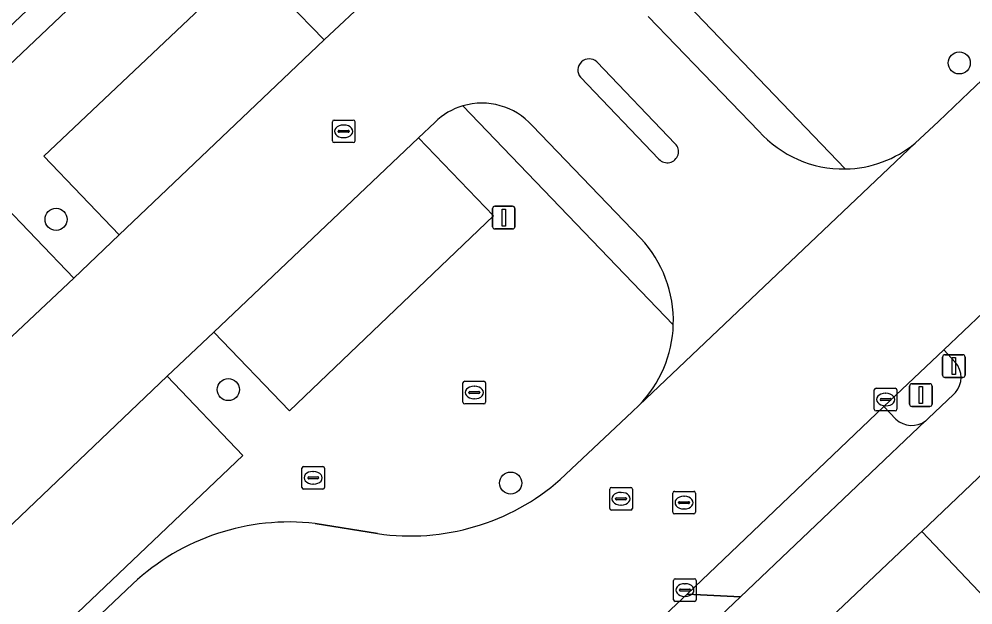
# Model space of a CAD drawing. Extents: x 156141 to 158132, y 385651 to 388333.
# Drawn here: x 156758.3 to 156800.46, y 388106.25 to 388132.13 of the extents above; entities that cross this region are included whole.
import ezdxf

# ---------------------------------------------------------------- set-up
doc = ezdxf.new("R2010")
doc.units = 0
for name, color, linetype in [('IMGEO_Berm_groen', 7, 'Continuous'), ('IMGEO_Boom', 7, 'Continuous'), ('IMGEO_Fietspad_gesloten', 7, 'Continuous'), ('IMGEO_Groenvoorziening', 7, 'Continuous'), ('IMGEO_Kolk', 7, 'Continuous'), ('IMGEO_Lichtmast', 7, 'Continuous'), ('IMGEO_Parkeervlak_halfverhard', 7, 'Continuous'), ('IMGEO_Rijbaan_lokaal_gesloten', 7, 'Continuous'), ('IMGEO_Rijbaan_lokaal_halfverhard', 7, 'Continuous'), ('IMGEO_Rijbaan_lokaal_open', 7, 'Continuous'), ('IMGEO_Rioolput', 7, 'Continuous'), ('IMGEO_Verkeerseiland_open', 7, 'Continuous'), ('IMGEO_Voetpad_open', 7, 'Continuous')]:
    doc.layers.add(name, color=color, linetype=linetype)

msp = doc.modelspace()

# ---------------------------------------------------------------- linework, layer by layer
at = {"layer": 'IMGEO_Berm_groen'}
for points in [[(156834.852, 388144.545), (156830.238, 388139.95), (156806.289, 388117.185), (156798.212, 388109.496), (156803.826, 388103.584), (156841.097, 388139.037)], [(156797.908, 388126.643), (156798.948, 388127.604), (156800.292, 388128.897), (156807.562, 388135.796), (156808.175, 388136.503)], [(156785.423, 388135.304), (156794.819, 388125.508)], [(156787.219, 388118.624), (156777.915, 388128.294)], [(156776.683, 388127.563), (156775.957, 388126.886), (156779.277, 388123.442), (156770.259, 388114.824), (156766.903, 388118.293), (156764.848, 388116.352), (156768.191, 388112.853), (156753.854, 388099.231), (156750.558, 388102.747), (156748.531, 388100.824), (156751.849, 388097.299), (156748.355, 388094.002), (156737.576, 388083.716), (156734.269, 388087.233), (156732.242, 388085.318), (156735.551, 388081.817), (156721.27, 388068.238)], [(156782.223, 388111.782), (156785.403, 388114.782), (156785.706, 388115.07)], [(156771.384, 388109.847), (156774.146, 388109.397)], [(156760.794, 388104.778), (156763.325, 388107.18)], [(156787.855, 388104.396), (156790.185, 388106.6), (156787.834, 388106.728), (156786.122, 388105.123)]]:
    msp.add_lwpolyline(points, dxfattribs=at)
for centre, radius, start, end in [((156778.683, 388125.596), 2.805, 105.8905, 135.4745), ((156794.729, 388130.525), 5.018, 271.0329, 309.3171), ((156781.886, 388118.795), 5.336, 315.7187, 358.1607), ((156775.587, 388119.386), 10.092, 261.7911, 311.1109), ((156770.252, 388099.757), 10.154, 83.6015, 133.0208)]:
    msp.add_arc(centre, radius, start, end, dxfattribs=at)
at = {"layer": 'IMGEO_Boom'}
for centre in [(156799.858, 388130.191), (156759.935, 388123.279), (156767.546, 388115.76), (156780.029, 388111.63)]:
    msp.add_circle(centre, 0.489, dxfattribs=at)
at = {"layer": 'IMGEO_Fietspad_gesloten'}
for points in [[(156798.065, 388109.356), (156798.212, 388109.496), (156806.289, 388117.185), (156830.238, 388139.95), (156834.852, 388144.545)], [(156801.401, 388118.628), (156800.914, 388119.164), (156799.184, 388117.521), (156799.679, 388116.969)], [(156799.686, 388115.625), (156799.617, 388115.555), (156798.487, 388114.476)], [(156798.371, 388114.378), (156790.185, 388106.6), (156787.855, 388104.396)], [(156791.196, 388102.94), (156792.456, 388104.061), (156792.534, 388104.13), (156798.065, 388109.356)]]:
    msp.add_lwpolyline(points, dxfattribs=at)
for centre, radius, start, end in [((156798.929, 388116.293), 1.01, 318.5646, 42.0323), ((156797.77, 388115.207), 1.024, 305.9403, 314.4438)]:
    msp.add_arc(centre, radius, start, end, dxfattribs=at)
at = {"layer": 'IMGEO_Groenvoorziening'}
for points in [[(156764.38, 388136.295), (156733.965, 388107.459), (156732.988, 388106.533), (156732.524, 388106.093), (156651.226, 388028.872)], [(156710.474, 388079.585), (156724.759, 388093.143), (156728.105, 388089.669), (156730.135, 388091.562), (156726.802, 388095.058), (156741.095, 388108.653), (156741.15, 388108.595), (156743.156, 388110.487), (156743.094, 388110.552), (156757.372, 388124.164), (156760.725, 388120.676), (156762.728, 388122.593), (156759.387, 388126.065), (156768.458, 388134.643), (156771.778, 388131.207), (156773.807, 388133.11)], [(156799.679, 388116.969), (156799.184, 388117.521), (156796.522, 388115.006)], [(156798.487, 388114.476), (156799.617, 388115.555), (156799.686, 388115.625)], [(156796.522, 388115.006), (156797.054, 388114.449)]]:
    msp.add_lwpolyline(points, dxfattribs=at)
for centre, radius, start, end in [((156798.929, 388116.293), 1.01, 318.5646, 42.0323), ((156797.756, 388115.222), 1.044, 227.7447, 306.0836), ((156797.77, 388115.207), 1.024, 305.9403, 314.4438)]:
    msp.add_arc(centre, radius, start, end, dxfattribs=at)
at = {"layer": 'IMGEO_Kolk'}
for p, q in [((156777.921, 388115.204), (156777.921, 388116.056)), ((156777.996, 388116.13), (156778.848, 388116.13)), ((156778.409, 388115.91), (156778.434, 388115.91)), ((156778.922, 388116.056), (156778.922, 388115.204)), ((156778.18, 388115.624), (156778.18, 388115.636)), ((156778.618, 388115.587), (156778.22, 388115.587)), ((156778.223, 388115.673), (156778.621, 388115.673)), ((156778.664, 388115.636), (156778.664, 388115.624)), ((156796.104, 388114.895), (156796.104, 388115.747)), ((156796.179, 388115.821), (156797.031, 388115.821)), ((156796.592, 388115.601), (156796.617, 388115.601)), ((156797.105, 388115.747), (156797.105, 388114.895)), ((156778.848, 388115.13), (156777.996, 388115.13)), ((156778.432, 388115.35), (156778.407, 388115.35)), ((156796.363, 388115.315), (156796.363, 388115.327)), ((156796.801, 388115.278), (156796.403, 388115.278)), ((156796.406, 388115.364), (156796.804, 388115.364)), ((156796.615, 388115.041), (156796.59, 388115.041)), ((156796.847, 388115.327), (156796.847, 388115.315)), ((156797.031, 388114.821), (156796.179, 388114.821)), ((156787.231, 388106.478), (156787.231, 388107.33)), ((156787.306, 388107.404), (156788.158, 388107.404)), ((156787.719, 388107.184), (156787.744, 388107.184)), ((156788.232, 388107.33), (156788.232, 388106.478)), ((156787.49, 388106.898), (156787.49, 388106.91)), ((156787.928, 388106.861), (156787.53, 388106.861)), ((156787.533, 388106.947), (156787.931, 388106.947)), ((156787.742, 388106.624), (156787.717, 388106.624)), ((156787.974, 388106.91), (156787.974, 388106.898)), ((156788.158, 388106.404), (156787.306, 388106.404))]:
    msp.add_line(p, q, dxfattribs=at)
for points in [[(156777.921, 388115.204), (156777.921, 388116.056)], [(156777.996, 388116.13), (156778.848, 388116.13)], [(156778.922, 388116.056), (156778.922, 388115.204)], [(156796.104, 388114.895), (156796.104, 388115.747)], [(156796.179, 388115.821), (156797.031, 388115.821)], [(156797.105, 388115.747), (156797.105, 388114.895)], [(156778.848, 388115.13), (156777.996, 388115.13)], [(156797.031, 388114.821), (156796.179, 388114.821)], [(156787.231, 388106.478), (156787.231, 388107.33)], [(156787.306, 388107.404), (156788.158, 388107.404)], [(156788.232, 388107.33), (156788.232, 388106.478)], [(156788.158, 388106.404), (156787.306, 388106.404)]]:
    msp.add_lwpolyline(points, dxfattribs=at)
for centre, radius, start, end in [((156777.998, 388116.054), 0.0765, 91.552, 178.448), ((156777.998, 388116.054), 0.0765, 91.552, 178.448), ((156778.846, 388116.054), 0.0765, 1.552, 88.448), ((156778.846, 388116.054), 0.0765, 1.552, 88.448), ((156778.22, 388115.633), 0.0403, 85.8775, 175.7526), ((156778.217, 388115.623), 0.0366, 178.938, 274.7102), ((156778.621, 388115.63), 0.043, 264.8664, 352.4533), ((156778.625, 388115.635), 0.0386, 1.7309, 96.639), ((156796.181, 388115.745), 0.0765, 91.552, 178.448), ((156796.181, 388115.745), 0.0765, 91.552, 178.448), ((156797.029, 388115.745), 0.0765, 1.552, 88.448), ((156797.029, 388115.745), 0.0765, 1.552, 88.448), ((156777.998, 388115.206), 0.0765, 181.552, 268.448), ((156777.998, 388115.206), 0.0765, 181.552, 268.448), ((156778.846, 388115.206), 0.0765, 271.552, 358.448), ((156778.846, 388115.206), 0.0765, 271.552, 358.448), ((156796.403, 388115.324), 0.0403, 85.8775, 175.7526), ((156796.4, 388115.314), 0.0366, 178.938, 274.7102), ((156796.804, 388115.321), 0.043, 264.8664, 352.4533), ((156796.808, 388115.326), 0.0386, 1.7309, 96.639), ((156796.181, 388114.897), 0.0765, 181.552, 268.448), ((156796.181, 388114.897), 0.0765, 181.552, 268.448), ((156797.029, 388114.897), 0.0765, 271.552, 358.448), ((156797.029, 388114.897), 0.0765, 271.552, 358.448), ((156787.308, 388107.328), 0.0765, 91.552, 178.448), ((156787.308, 388107.328), 0.0765, 91.552, 178.448), ((156788.156, 388107.328), 0.0765, 1.552, 88.448), ((156788.156, 388107.328), 0.0765, 1.552, 88.448), ((156787.53, 388106.907), 0.0403, 85.8775, 175.7526), ((156787.527, 388106.897), 0.0366, 178.938, 274.7102), ((156787.931, 388106.904), 0.043, 264.8664, 352.4533), ((156787.935, 388106.909), 0.0386, 1.7309, 96.639), ((156787.308, 388106.48), 0.0765, 181.552, 268.448), ((156787.308, 388106.48), 0.0765, 181.552, 268.448), ((156788.156, 388106.48), 0.0765, 271.552, 358.448), ((156788.156, 388106.48), 0.0765, 271.552, 358.448)]:
    msp.add_arc(centre, radius, start, end, dxfattribs=at)
for centre, major_axis, ratio, start_param, end_param in [((156778.408, 388115.63), (-0.387, 0.002), 0.722429, 4.712389, 7.853982), ((156778.433, 388115.63), (-0.39, 0.002), 0.717154, 1.570796, 4.712389), ((156796.591, 388115.321), (-0.387, 0.002), 0.722429, 4.712389, 7.853982), ((156796.616, 388115.321), (-0.39, 0.002), 0.717154, 1.570796, 4.712389), ((156787.718, 388106.904), (-0.387, 0.002), 0.722429, 4.712389, 7.853982), ((156787.743, 388106.904), (-0.39, 0.002), 0.717154, 1.570796, 4.712389)]:
    msp.add_ellipse(centre, major_axis=major_axis, ratio=ratio, start_param=start_param, end_param=end_param, dxfattribs=at)
at = {"layer": 'IMGEO_Lichtmast'}
for p, q in [((156779.327, 388123.857), (156780.117, 388123.857)), ((156780.117, 388123.857), (156779.327, 388123.857)), ((156779.227, 388122.957), (156779.227, 388123.757)), ((156779.227, 388123.757), (156779.227, 388122.957)), ((156780.217, 388123.757), (156780.217, 388122.957)), ((156780.217, 388122.957), (156780.217, 388123.757)), ((156780.117, 388122.857), (156779.327, 388122.857)), ((156779.327, 388122.857), (156780.117, 388122.857)), ((156799.125, 388116.399), (156799.125, 388117.199)), ((156799.125, 388117.199), (156799.125, 388116.399)), ((156799.225, 388117.299), (156800.015, 388117.299)), ((156800.015, 388117.299), (156799.225, 388117.299)), ((156800.115, 388117.199), (156800.115, 388116.399)), ((156800.115, 388116.399), (156800.115, 388117.199)), ((156800.015, 388116.299), (156799.225, 388116.299)), ((156799.225, 388116.299), (156800.015, 388116.299)), ((156797.665, 388115.116), (156797.665, 388115.916)), ((156797.665, 388115.916), (156797.665, 388115.116)), ((156797.765, 388116.016), (156798.555, 388116.016)), ((156798.555, 388116.016), (156797.765, 388116.016)), ((156798.655, 388115.916), (156798.655, 388115.116)), ((156798.655, 388115.116), (156798.655, 388115.916)), ((156798.555, 388115.016), (156797.765, 388115.016)), ((156797.765, 388115.016), (156798.555, 388115.016))]:
    msp.add_line(p, q, dxfattribs=at)
for points in [[(156779.647, 388123.732), (156779.797, 388123.732), (156779.797, 388122.982), (156779.647, 388122.982), (156779.647, 388123.732)], [(156799.545, 388117.174), (156799.695, 388117.174), (156799.695, 388116.424), (156799.545, 388116.424), (156799.545, 388117.174)], [(156798.085, 388115.891), (156798.235, 388115.891), (156798.235, 388115.141), (156798.085, 388115.141), (156798.085, 388115.891)]]:
    msp.add_lwpolyline(points, dxfattribs=at)
for centre, start, end in [((156779.327, 388123.757), 90, 180), ((156779.327, 388123.757), 90, 180), ((156780.117, 388123.757), 0, 90), ((156780.117, 388123.757), 360, 90), ((156779.327, 388122.957), 180, 270), ((156779.327, 388122.957), 180, 270), ((156780.117, 388122.957), 270, 0), ((156780.117, 388122.957), 270, 0), ((156799.225, 388117.199), 90, 180), ((156799.225, 388117.199), 90, 180), ((156800.015, 388117.199), 0, 90), ((156800.015, 388117.199), 360, 90), ((156799.225, 388116.399), 180, 270), ((156799.225, 388116.399), 180, 270), ((156800.015, 388116.399), 270, 0), ((156800.015, 388116.399), 270, 0), ((156797.765, 388115.916), 90, 180), ((156797.765, 388115.916), 90, 180), ((156798.555, 388115.916), 0, 90), ((156798.555, 388115.916), 360, 90), ((156797.765, 388115.116), 180, 270), ((156797.765, 388115.116), 180, 270), ((156798.555, 388115.116), 270, 0), ((156798.555, 388115.116), 270, 0)]:
    msp.add_arc(centre, 0.1, start, end, dxfattribs=at)
at = {"layer": 'IMGEO_Parkeervlak_halfverhard'}
for points in [[(156762.728, 388122.593), (156771.778, 388131.207), (156768.458, 388134.643), (156759.387, 388126.065)], [(156775.957, 388126.886), (156766.903, 388118.293), (156770.259, 388114.824), (156779.277, 388123.442)], [(156760.725, 388120.676), (156757.372, 388124.164), (156743.094, 388110.552), (156743.156, 388110.487), (156746.333, 388107.184)], [(156764.848, 388116.352), (156750.558, 388102.747), (156753.854, 388099.231), (156768.191, 388112.853)]]:
    msp.add_lwpolyline(points, close=True, dxfattribs=at)
at = {"layer": 'IMGEO_Rijbaan_lokaal_gesloten'}
for points in [[(156808.175, 388136.503), (156807.562, 388135.796), (156800.292, 388128.897), (156798.948, 388127.604), (156797.908, 388126.643), (156785.706, 388115.07), (156785.403, 388114.782), (156782.223, 388111.782)], [(156786.122, 388105.123), (156787.834, 388106.728), (156796.522, 388115.006), (156799.184, 388117.521), (156800.914, 388119.164), (156810.771, 388128.548), (156814.388, 388132.006)], [(156774.146, 388109.397), (156771.384, 388109.847)], [(156763.325, 388107.18), (156760.794, 388104.778), (156763.822, 388101.553)]]:
    msp.add_lwpolyline(points, dxfattribs=at)
for centre, radius, start, end in [((156775.587, 388119.386), 10.092, 261.7911, 311.1109), ((156770.252, 388099.757), 10.154, 83.6015, 133.0208)]:
    msp.add_arc(centre, radius, start, end, dxfattribs=at)
at = {"layer": 'IMGEO_Rijbaan_lokaal_halfverhard'}
msp.add_lwpolyline([(156764.786, 388135.867), (156766.352, 388137.351), (156765.752, 388137.984), (156765.39, 388137.64), (156764.866, 388138.191), (156765.229, 388138.536), (156765.107, 388138.665), (156733.142, 388108.325), (156733.965, 388107.459), (156764.38, 388136.295)], close=True, dxfattribs=at)
at = {"layer": 'IMGEO_Rijbaan_lokaal_open'}
for points in [[(156786.177, 388136.523), (156787.021, 388137.351), (156804.809, 388154.272), (156800.625, 388158.603), (156791.586, 388149.987), (156782.822, 388141.664), (156781.092, 388140.014), (156778.459, 388137.514), (156776.425, 388135.604), (156773.807, 388133.11), (156771.778, 388131.207), (156762.728, 388122.593), (156760.725, 388120.676), (156746.333, 388107.184), (156746.422, 388107.092), (156744.408, 388105.155), (156730.135, 388091.562), (156728.105, 388089.669), (156713.816, 388076.083)], [(156791.004, 388127.169), (156786.114, 388132.249)], [(156783.839, 388130.237), (156787.307, 388126.622)], [(156786.585, 388125.941), (156783.113, 388129.556)], [(156717.976, 388071.762), (156732.242, 388085.318), (156734.269, 388087.233), (156745.037, 388097.499), (156748.531, 388100.824), (156750.558, 388102.747), (156764.848, 388116.352), (156766.903, 388118.293), (156775.957, 388126.886), (156776.683, 388127.563)], [(156780.976, 388127.425), (156785.786, 388122.437)], [(156785.706, 388115.07), (156797.908, 388126.643)], [(156797.054, 388114.449), (156796.522, 388115.006), (156787.834, 388106.728), (156790.185, 388106.6), (156798.371, 388114.378)]]:
    msp.add_lwpolyline(points, dxfattribs=at)
msp.add_lwpolyline([(156798.212, 388109.496), (156798.065, 388109.356), (156792.534, 388104.13), (156792.456, 388104.061), (156798.092, 388098.13), (156803.806, 388103.565), (156803.826, 388103.584)], close=True, dxfattribs=at)
for centre, radius, start, end in [((156783.499, 388129.872), 0.499, 47.0705, 219.2658), ((156778.683, 388125.596), 2.805, 105.8905, 135.4745), ((156778.754, 388125.423), 2.991, 42.0115, 106.2906), ((156794.734, 388130.525), 5.017, 221.9751, 270.9696), ((156786.952, 388126.275), 0.496, 222.2392, 44.413), ((156794.729, 388130.525), 5.018, 271.0329, 309.3171), ((156781.891, 388118.798), 5.33, 358.1344, 43.06), ((156781.886, 388118.795), 5.336, 315.7187, 358.1607), ((156797.756, 388115.222), 1.044, 227.7447, 306.0836)]:
    msp.add_arc(centre, radius, start, end, dxfattribs=at)
at = {"layer": 'IMGEO_Rioolput'}
for p, q in [((156772.221, 388127.669), (156773.073, 388127.669)), ((156772.146, 388126.743), (156772.146, 388127.595)), ((156772.634, 388127.449), (156772.659, 388127.449)), ((156773.147, 388127.595), (156773.147, 388126.743)), ((156772.405, 388127.163), (156772.405, 388127.175)), ((156772.843, 388127.126), (156772.445, 388127.126)), ((156772.448, 388127.212), (156772.846, 388127.212)), ((156772.657, 388126.889), (156772.632, 388126.889)), ((156772.889, 388127.175), (156772.889, 388127.163)), ((156773.073, 388126.669), (156772.221, 388126.669)), ((156770.799, 388111.436), (156770.799, 388112.288)), ((156770.874, 388112.362), (156771.726, 388112.362)), ((156771.287, 388112.142), (156771.312, 388112.142)), ((156771.8, 388112.288), (156771.8, 388111.436)), ((156771.058, 388111.856), (156771.058, 388111.868)), ((156771.496, 388111.819), (156771.098, 388111.819)), ((156771.101, 388111.905), (156771.499, 388111.905)), ((156771.542, 388111.868), (156771.542, 388111.856)), ((156771.726, 388111.362), (156770.874, 388111.362)), ((156771.31, 388111.582), (156771.285, 388111.582)), ((156784.407, 388110.51), (156784.407, 388111.362)), ((156784.482, 388111.436), (156785.334, 388111.436)), ((156784.895, 388111.216), (156784.92, 388111.216)), ((156785.408, 388111.362), (156785.408, 388110.51)), ((156787.269, 388111.265), (156788.121, 388111.265)), ((156784.666, 388110.93), (156784.666, 388110.942)), ((156785.104, 388110.893), (156784.706, 388110.893)), ((156784.709, 388110.979), (156785.107, 388110.979)), ((156785.15, 388110.942), (156785.15, 388110.93)), ((156787.194, 388110.339), (156787.194, 388111.191)), ((156787.496, 388110.808), (156787.894, 388110.808)), ((156787.682, 388111.045), (156787.707, 388111.045)), ((156788.195, 388111.191), (156788.195, 388110.339)), ((156785.334, 388110.436), (156784.482, 388110.436)), ((156784.918, 388110.656), (156784.893, 388110.656)), ((156787.453, 388110.759), (156787.453, 388110.771)), ((156787.891, 388110.722), (156787.493, 388110.722)), ((156787.705, 388110.485), (156787.68, 388110.485)), ((156787.937, 388110.771), (156787.937, 388110.759)), ((156788.121, 388110.265), (156787.269, 388110.265))]:
    msp.add_line(p, q, dxfattribs=at)
for points in [[(156772.221, 388127.669), (156773.073, 388127.669)], [(156772.146, 388126.743), (156772.146, 388127.595)], [(156773.147, 388127.595), (156773.147, 388126.743)], [(156773.073, 388126.669), (156772.221, 388126.669)], [(156770.799, 388111.436), (156770.799, 388112.288)], [(156770.874, 388112.362), (156771.726, 388112.362)], [(156771.8, 388112.288), (156771.8, 388111.436)], [(156771.726, 388111.362), (156770.874, 388111.362)], [(156784.407, 388110.51), (156784.407, 388111.362)], [(156784.482, 388111.436), (156785.334, 388111.436)], [(156785.408, 388111.362), (156785.408, 388110.51)], [(156787.269, 388111.265), (156788.121, 388111.265)], [(156787.194, 388110.339), (156787.194, 388111.191)], [(156788.195, 388111.191), (156788.195, 388110.339)], [(156785.334, 388110.436), (156784.482, 388110.436)], [(156788.121, 388110.265), (156787.269, 388110.265)]]:
    msp.add_lwpolyline(points, dxfattribs=at)
for centre, radius, start, end in [((156772.223, 388127.593), 0.0765, 91.552, 178.448), ((156772.223, 388127.593), 0.0765, 91.552, 178.448), ((156773.071, 388127.593), 0.0765, 1.552, 88.448), ((156773.071, 388127.593), 0.0765, 1.552, 88.448), ((156772.445, 388127.172), 0.0403, 85.8775, 175.7526), ((156772.442, 388127.162), 0.0366, 178.938, 274.7102), ((156772.846, 388127.169), 0.043, 264.8664, 352.4533), ((156772.85, 388127.174), 0.0386, 1.7309, 96.639), ((156772.223, 388126.745), 0.0765, 181.552, 268.448), ((156772.223, 388126.745), 0.0765, 181.552, 268.448), ((156773.071, 388126.745), 0.0765, 271.552, 358.448), ((156773.071, 388126.745), 0.0765, 271.552, 358.448), ((156770.876, 388112.286), 0.0765, 91.552, 178.448), ((156770.876, 388112.286), 0.0765, 91.552, 178.448), ((156771.724, 388112.286), 0.0765, 1.552, 88.448), ((156771.724, 388112.286), 0.0765, 1.552, 88.448), ((156771.098, 388111.865), 0.0403, 85.8775, 175.7526), ((156771.095, 388111.855), 0.0366, 178.938, 274.7102), ((156771.499, 388111.862), 0.043, 264.8664, 352.4533), ((156771.503, 388111.867), 0.0386, 1.7309, 96.639), ((156770.876, 388111.438), 0.0765, 181.552, 268.448), ((156770.876, 388111.438), 0.0765, 181.552, 268.448), ((156771.724, 388111.438), 0.0765, 271.552, 358.448), ((156771.724, 388111.438), 0.0765, 271.552, 358.448), ((156784.484, 388111.36), 0.0765, 91.552, 178.448), ((156784.484, 388111.36), 0.0765, 91.552, 178.448), ((156785.332, 388111.36), 0.0765, 1.552, 88.448), ((156785.332, 388111.36), 0.0765, 1.552, 88.448), ((156787.271, 388111.189), 0.0765, 91.552, 178.448), ((156787.271, 388111.189), 0.0765, 91.552, 178.448), ((156788.119, 388111.189), 0.0765, 1.552, 88.448), ((156788.119, 388111.189), 0.0765, 1.552, 88.448), ((156784.706, 388110.939), 0.0403, 85.8775, 175.7526), ((156784.703, 388110.929), 0.0366, 178.938, 274.7102), ((156785.107, 388110.936), 0.043, 264.8664, 352.4533), ((156785.111, 388110.941), 0.0386, 1.7309, 96.639), ((156787.493, 388110.768), 0.0403, 85.8775, 175.7526), ((156787.898, 388110.77), 0.0386, 1.7309, 96.639), ((156784.484, 388110.512), 0.0765, 181.552, 268.448), ((156784.484, 388110.512), 0.0765, 181.552, 268.448), ((156785.332, 388110.512), 0.0765, 271.552, 358.448), ((156785.332, 388110.512), 0.0765, 271.552, 358.448), ((156787.49, 388110.758), 0.0366, 178.938, 274.7102), ((156787.894, 388110.765), 0.043, 264.8664, 352.4533), ((156787.271, 388110.341), 0.0765, 181.552, 268.448), ((156787.271, 388110.341), 0.0765, 181.552, 268.448), ((156788.119, 388110.341), 0.0765, 271.552, 358.448), ((156788.119, 388110.341), 0.0765, 271.552, 358.448)]:
    msp.add_arc(centre, radius, start, end, dxfattribs=at)
for centre, major_axis, ratio, start_param, end_param in [((156772.633, 388127.169), (-0.387, 0.002), 0.722429, 4.712389, 7.853982), ((156772.658, 388127.169), (-0.39, 0.002), 0.717154, 1.570796, 4.712389), ((156771.286, 388111.862), (-0.387, 0.002), 0.722429, 4.712389, 7.853982), ((156771.311, 388111.862), (-0.39, 0.002), 0.717154, 1.570796, 4.712389), ((156784.894, 388110.936), (-0.387, 0.002), 0.722429, 4.712389, 7.853982), ((156784.919, 388110.936), (-0.39, 0.002), 0.717154, 1.570796, 4.712389), ((156787.681, 388110.765), (-0.387, 0.002), 0.722429, 4.712389, 7.853982), ((156787.706, 388110.765), (-0.39, 0.002), 0.717154, 1.570796, 4.712389)]:
    msp.add_ellipse(centre, major_axis=major_axis, ratio=ratio, start_param=start_param, end_param=end_param, dxfattribs=at)
at = {"layer": 'IMGEO_Verkeerseiland_open'}
for points in [[(156787.307, 388126.622), (156783.839, 388130.237)], [(156783.113, 388129.556), (156786.585, 388125.941)]]:
    msp.add_lwpolyline(points, dxfattribs=at)
for centre, radius, start, end in [((156783.499, 388129.872), 0.499, 47.0705, 219.2658), ((156786.952, 388126.275), 0.496, 222.2392, 44.413)]:
    msp.add_arc(centre, radius, start, end, dxfattribs=at)
at = {"layer": 'IMGEO_Voetpad_open'}
for points in [[(156794.819, 388125.508), (156785.423, 388135.304)], [(156786.114, 388132.249), (156791.004, 388127.169)], [(156777.915, 388128.294), (156787.219, 388118.624)], [(156785.786, 388122.437), (156780.976, 388127.425)]]:
    msp.add_lwpolyline(points, dxfattribs=at)
for centre, radius, start, end in [((156778.754, 388125.423), 2.991, 42.0115, 106.2906), ((156794.734, 388130.525), 5.017, 221.9751, 270.9696), ((156781.891, 388118.798), 5.33, 358.1344, 43.06)]:
    msp.add_arc(centre, radius, start, end, dxfattribs=at)

doc.saveas('drawing.dxf')
